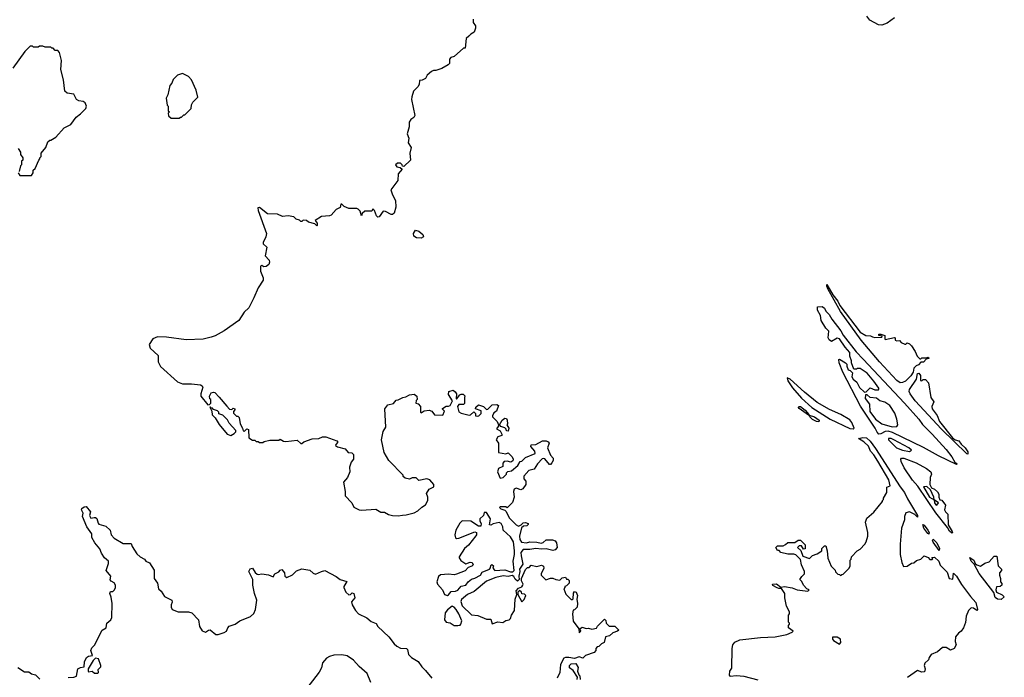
# Model space of a CAD drawing. Extents: x 2086813 to 2278017, y 548126 to 753336.
# Tile 348 of 461: x 2198743 to 2207333, y 646022 to 651760. Entities that reach past the tile are written whole.
import ezdxf

# ---------------------------------------------------------------- set-up
doc = ezdxf.new("R2010")
doc.units = 0

msp = doc.modelspace()

# ---------------------------------------------------------------- linework, layer by layer
at = {"layer": '0CON10XD'}
for points in [[(2202700, 651765), (2202700, 651735), (2202720, 651705), (2202720, 651685), (2202708.3, 651651.7), (2202680, 651635), (2202662.5, 651615), (2202637.5, 651595), (2202628.3, 651511.7), (2202615, 651510), (2202535, 651440), (2202505, 651430), (2202492.5, 651415), (2202491.7, 651378.3), (2202480, 651365), (2202425, 651333.3), (2202375, 651317.5), (2202353, 651317), (2202335, 651307.5), (2202297.5, 651275), (2202283, 651247), (2202255, 651232.5), (2202231.7, 651228.3), (2202227, 651193), (2202217.5, 651175), (2202180, 651135), (2202163.6, 651086.4), (2202162.5, 651065), (2202190, 650925), (2202183, 650907), (2202155, 650890), (2202142.5, 650865), (2202142.5, 650825), (2202122.5, 650765), (2202137.5, 650725), (2202132.5, 650685), (2202157.5, 650645), (2202147.5, 650595), (2202152.5, 650535), (2202095, 650480), (2202081.7, 650481.7), (2202080, 650495), (2202065, 650507.5), (2202040.7, 650509.3), (2202022.5, 650495), (2202035, 650477.5), (2202061.7, 650471.7), (2202080, 650455), (2202043.9, 650416.1), (2202041.7, 650358.3), (2201982.5, 650275), (2201995, 650232.5), (2202021.7, 650181.7), (2202026.2, 650125), (2202009.2, 650070.8), (2201995, 650060), (2201985, 650060), (2201935, 650086.7), (2201915, 650090), (2201880, 650040), (2201868.3, 650038.3), (2201855, 650050), (2201840, 650095), (2201825, 650110), (2201815, 650090), (2201755, 650090), (2201731.7, 650068.3), (2201725, 650050), (2201715, 650090), (2201695, 650107.5), (2201685, 650112.5), (2201615, 650112.5), (2201575, 650130), (2201555, 650150), (2201545, 650150), (2201538.3, 650121.7), (2201505, 650102.5), (2201460, 650055), (2201445, 650047.5), (2201375, 650043.3), (2201321.7, 650008.3), (2201337.5, 649985), (2201340, 649965), (2201335, 649960), (2201318.3, 649978.3), (2201263, 649993), (2201245, 650007.5), (2201215, 650010), (2201205, 650000), (2201195, 650000), (2201185, 650010), (2201155, 650020), (2201135, 650040), (2201085, 650050), (2201035, 650042.5), (2200993, 650063), (2200905, 650067.5), (2200835, 650120), (2200821.7, 650118.3), (2200822.5, 650095), (2200896.7, 649895), (2200890, 649865), (2200867.5, 649815), (2200867.5, 649805), (2200900, 649775), (2200885, 649700), (2200920.5, 649660.5), (2200924, 649645), (2200917.1, 649622.9), (2200895, 649606), (2200874.2, 649604.2), (2200855, 649616.7), (2200845, 649610), (2200843.1, 649565), (2200867, 649507), (2200866.1, 649486.1), (2200825, 649420), (2200785.9, 649334.1)], [(2206375, 651777.5), (2206310.7, 651729.3), (2206265, 651713.3), (2206236.4, 651713.6), (2206160, 651755), (2206135, 651790)], [(2198845, 650400), (2198860, 650425), (2198861.7, 650448.3), (2198878.3, 650461.7), (2198910, 650535), (2198920, 650545), (2198920, 650555), (2198930, 650565), (2198930, 650595), (2198970, 650645), (2198990, 650695), (2199005, 650710), (2199015, 650710), (2199060, 650735), (2199130, 650815), (2199190, 650845), (2199235, 650910), (2199275, 650937.5), (2199320, 650985), (2199326.7, 651005), (2199314.1, 651034.1), (2199297.3, 651047.3), (2199260.7, 651050.7), (2199240, 651065), (2199215, 651110), (2199158.3, 651118.3), (2199137.5, 651137.5), (2199126.4, 651236.4), (2199103.3, 651325), (2199107.5, 651405), (2199090, 651475), (2199075, 651490), (2199051.7, 651491.7), (2199035, 651510), (2199025, 651510), (2199015, 651520), (2198965, 651520), (2198945, 651530), (2198915, 651530), (2198905, 651520), (2198865, 651520), (2198855, 651530), (2198835, 651530), (2198787, 651483), (2198684.1, 651335.9)], [(2200135, 650900), (2200145, 650910), (2200155, 650910), (2200175, 650930), (2200185, 650930), (2200240, 650985), (2200243, 651017), (2200255, 651040), (2200297.5, 651085), (2200282.5, 651145), (2200242.5, 651235), (2200217.5, 651265), (2200165, 651290), (2200120, 651275), (2200083, 651237), (2200070, 651205), (2200053, 651187), (2200037, 651103), (2200022.5, 651075), (2200030, 651015), (2200040, 651005), (2200040, 650965), (2200050, 650955), (2200040, 650945), (2200041.7, 650921.7), (2200065, 650900), (2200135, 650900)], [(2198730, 650635), (2198750, 650605), (2198750, 650585), (2198770, 650555), (2198770, 650535), (2198760, 650525), (2198760, 650495), (2198750, 650485), (2198740, 650435)], [(2198730, 650425), (2198745, 650400), (2198845, 650400)], [(2202245, 649854.2), (2202205, 649858), (2202181.7, 649871.7), (2202178.8, 649895), (2202195, 649922.5), (2202225, 649914.2), (2202259.2, 649885), (2202266.2, 649865), (2202245, 649854.2)], [(2206425, 648592.9), (2206395, 648612.5), (2206245.5, 648775), (2206085, 648963.3), (2205904.4, 649215), (2205795, 649412.5), (2205784.2, 649435), (2205785, 649450), (2205838.8, 649358.8), (2205882, 649305), (2205897.1, 649267.1), (2206076.2, 649035), (2206125, 649003.8), (2206165, 649002.5), (2206183.6, 648993.6), (2206205, 648987.5), (2206265, 648990), (2206268.3, 648998.3), (2206240, 649005), (2206240, 649015), (2206255, 649017.5), (2206290, 649005), (2206290, 648975), (2206295, 648970), (2206375, 648987.5), (2206380, 648985), (2206380, 648965), (2206395, 648957.5), (2206420, 648960), (2206433.9, 648943.9), (2206465, 648930), (2206475, 648930), (2206485, 648940), (2206505, 648933.3), (2206523.3, 648915), (2206556.7, 648865), (2206573.9, 648823.9), (2206595, 648800), (2206605, 648800), (2206615, 648810), (2206655, 648810), (2206665, 648816.7), (2206677, 648807), (2206651.7, 648798.3), (2206627, 648773), (2206605, 648772.5), (2206585, 648747.5), (2206565, 648740), (2206545, 648720), (2206537.5, 648685), (2206518.3, 648651.7), (2206470, 648605), (2206445, 648593.5), (2206425, 648592.9)], [(2200785.9, 649334.1), (2200743.8, 649246.2), (2200700.7, 649209.3), (2200655, 649136.7), (2200527.5, 649045), (2200447.7, 649002.3), (2200415, 648988.8), (2200345, 648974), (2200195, 648968), (2200025, 648990), (2199946.4, 648993.6), (2199903.6, 648976.4), (2199872.5, 648925), (2199882.5, 648895), (2199950.7, 648830.7), (2199950.8, 648775), (2199972.7, 648732.7), (2200120.7, 648600.7), (2200165, 648583.3), (2200243.6, 648583.6), (2200320, 648575), (2200336.4, 648566.4), (2200340, 648555), (2200322.5, 648495), (2200322.5, 648475), (2200385, 648400), (2200398.3, 648401.7), (2200410, 648415), (2200410, 648445), (2200403, 648453), (2200400, 648475), (2200412.5, 648505), (2200435, 648510), (2200445, 648507.5), (2200485, 648467.5), (2200551.7, 648388.3), (2200575, 648362.5), (2200595, 648360), (2200605, 648370), (2200620, 648365), (2200620, 648355), (2200608.3, 648341.7), (2200608.3, 648328.3), (2200635, 648300), (2200645, 648300), (2200658.3, 648288.3), (2200667.5, 648235), (2200687, 648197), (2200691.7, 648171.7), (2200705, 648170), (2200725, 648190), (2200740, 648185), (2200741.7, 648111.7), (2200775, 648090), (2200795, 648090), (2200805, 648080), (2200825, 648080), (2200835, 648070), (2200865, 648070), (2200875, 648080), (2200925, 648090), (2201005, 648090), (2201015, 648100), (2201043.6, 648083.6), (2201065, 648081.2), (2201165, 648090), (2201195, 648062.5), (2201205, 648062.5), (2201222.3, 648077.7), (2201295, 648103.3), (2201353, 648107), (2201385, 648120), (2201415, 648120), (2201510, 648085), (2201520, 648075), (2201500, 648055), (2201497.5, 648045), (2201515, 648033.8), (2201582.5, 648015), (2201610, 647985), (2201641.7, 647981.7), (2201656.7, 647965), (2201656.7, 647925), (2201635, 647900), (2201621.2, 647855), (2201623.3, 647815), (2201603.6, 647766.4), (2201567.5, 647725), (2201583.3, 647645), (2201583.3, 647605), (2201640, 647545), (2201657, 647507), (2201704.2, 647484.2), (2201725, 647482), (2201849.3, 647489.3), (2201893, 647463), (2201925, 647462.5), (2201962.3, 647442.3), (2201995, 647434), (2202045, 647431.2), (2202081.7, 647438.3), (2202115, 647440), (2202185, 647456.7), (2202216.1, 647473.9), (2202251.7, 647508.3), (2202285, 647526.7), (2202303.9, 647566.1), (2202303.3, 647595), (2202292.5, 647625), (2202315, 647662.5), (2202356.4, 647683.6), (2202356.7, 647705), (2202322.5, 647745), (2202295, 647753.3), (2202225, 647740), (2202201.7, 647761.7), (2202168.3, 647761.7), (2202145, 647752.5), (2202105, 647760), (2202090, 647775), (2202090, 647785), (2201962.5, 647915), (2201923.6, 647983.6), (2201900, 648095), (2201913.6, 648166.4), (2201937.5, 648205), (2201927.5, 648365), (2201955, 648400), (2202005, 648410), (2202028.3, 648441.7), (2202045, 648442.5), (2202085, 648462.5), (2202111.7, 648468.3), (2202143, 648487), (2202185, 648492.5), (2202207.5, 648475), (2202210, 648445), (2202203, 648437), (2202200, 648415), (2202218.3, 648408.3), (2202240, 648385), (2202240, 648335), (2202245, 648330), (2202273, 648347), (2202315, 648352.5), (2202340, 648345), (2202363, 648313), (2202435, 648310), (2202450, 648345), (2202431.7, 648361.7), (2202431.7, 648368.3), (2202465, 648387.5), (2202485, 648387.5), (2202500, 648395), (2202520, 648435), (2202485, 648490), (2202487.5, 648515), (2202525, 648526.7), (2202542, 648512), (2202553.3, 648495), (2202550, 648455), (2202555, 648450), (2202583.6, 648486.4), (2202595, 648492.5), (2202611.7, 648491.7), (2202627.5, 648477.5), (2202622.5, 648465), (2202625, 648410), (2202615, 648403.3), (2202575, 648402.5), (2202563.6, 648386.4), (2202575, 648340), (2202595, 648327.5), (2202665, 648310), (2202675, 648312.5), (2202705, 648340), (2202720, 648325), (2202720, 648305), (2202735, 648300), (2202750, 648305), (2202770, 648325), (2202768.3, 648348.3), (2202720, 648365), (2202721.7, 648378.3), (2202745, 648400), (2202790, 648385), (2202815, 648360), (2202828.3, 648361.7), (2202865, 648400), (2202905, 648402.5), (2202920, 648395), (2202902.5, 648345), (2202880.7, 648329.3), (2202867.5, 648305), (2202867.5, 648295), (2202907.5, 648255), (2202920, 648225), (2202918.3, 648211.7), (2202901.7, 648191.7), (2202935, 648172.5), (2202950, 648145), (2202948.3, 648131.7), (2202915, 648120), (2202900, 648095), (2202920, 648065), (2202920, 647985), (2202985, 647972.5), (2203005, 647980), (2203040, 647945), (2203047.5, 647925), (2203045, 647910), (2203029.3, 647900.7), (2202995, 647907.5), (2202970, 647905), (2202958.3, 647891.7), (2202958.3, 647861.7), (2202920, 647845), (2202912.5, 647815), (2202935, 647760), (2202960, 647765), (2202990, 647795), (2202990, 647805), (2203003, 647817), (2203035, 647822.5), (2203089.3, 647870.7), (2203110, 647905), (2203125, 647907.5), (2203155, 647940), (2203240, 647975), (2203237.5, 647995), (2203202.5, 648035), (2203205, 648050), (2203245, 648052.5), (2203303, 648087), (2203336.7, 648086.7), (2203355, 648077.5), (2203362.5, 648065), (2203347.5, 648025), (2203375, 647960), (2203397.5, 647935), (2203396.7, 647915), (2203386.1, 647893.9), (2203375, 647880), (2203365, 647880), (2203325, 647927.5), (2203315, 647932.5), (2203300.7, 647929.3), (2203260, 647885), (2203232.5, 647837.5), (2203185, 647826.7), (2203141.7, 647778.3), (2203142.5, 647755), (2203160, 647735), (2203160, 647705), (2203133, 647667), (2203115, 647657.5), (2203075, 647672.5), (2203057.5, 647665), (2203050, 647645), (2203056.1, 647593.9), (2203043, 647547), (2202995, 647500), (2202985, 647510), (2202935, 647510), (2202930, 647505), (2202941.7, 647491.7), (2202975, 647480), (2202988.3, 647468.3), (2203012.5, 647415), (2203075, 647352.5), (2203095, 647342.5), (2203118.3, 647351.7), (2203135, 647370), (2203155, 647372.5), (2203180, 647365), (2203180, 647355), (2203167.5, 647345), (2203138.3, 647341.7), (2203122.5, 647327.5), (2203104.2, 647255), (2203106, 647225), (2203121.2, 647201.2), (2203165, 647196.2), (2203195, 647203.8), (2203255, 647202.5), (2203293.6, 647193.6), (2203310.7, 647199.3), (2203335, 647222.5), (2203390.7, 647220.7), (2203413.6, 647213.6), (2203426.1, 647196.1), (2203431.2, 647155), (2203415.8, 647134.2), (2203395, 647130), (2203335, 647143.3), (2203295, 647140), (2203245, 647147.5), (2203195, 647136.7), (2203135, 647136.2), (2203115, 647110), (2203117.5, 647082.5), (2203131.7, 647008.3), (2203103.3, 646965), (2203106.7, 646945), (2203097.5, 646905), (2203100, 646875), (2203085, 646860), (2203065, 646880), (2203053, 646903), (2203039.3, 646909.3), (2203005, 646901.2), (2202962.3, 646907.7), (2202896.1, 646893.9), (2202815, 646860), (2202707.5, 646772.5), (2202651.2, 646745), (2202597.5, 646702.5), (2202591.1, 646685), (2202603.3, 646645), (2202685, 646566.7), (2202741.7, 646561.7), (2202815, 646530), (2202855, 646530), (2202865, 646490), (2202915, 646507.5), (2202959.3, 646500.7), (2202985, 646516.7), (2203015, 646523.3), (2203026.7, 646535), (2203033.8, 646565), (2203058.8, 646605), (2203066.2, 646705), (2203080, 646745), (2203073.6, 646776.4), (2203095, 646800), (2203125, 646812.5), (2203133.3, 646825), (2203136.4, 646836.4), (2203120, 646865), (2203120, 646885), (2203157, 646963), (2203175, 646980), (2203188.3, 646981.7), (2203205, 647000), (2203255, 646990), (2203295, 647000), (2203312.5, 646992.5), (2203316.1, 646973.9), (2203307.5, 646955), (2203293, 646927), (2203293, 646913), (2203333.6, 646873.6), (2203375, 646887.5), (2203395, 646887.5), (2203420, 646875), (2203455, 646870), (2203475, 646890), (2203505, 646897.5), (2203515, 646880), (2203525, 646880), (2203538.3, 646868.3), (2203537, 646843), (2203515, 646820), (2203500, 646815), (2203500, 646805), (2203490, 646795), (2203507, 646747), (2203555, 646700), (2203565, 646700), (2203571.7, 646708.3), (2203573.6, 646756.4), (2203585, 646770), (2203597.5, 646765), (2203611.2, 646735), (2203602.5, 646705), (2203610, 646665), (2203606.2, 646635), (2203585, 646610), (2203571.7, 646608.3), (2203567.5, 646575), (2203573, 646513), (2203620, 646445), (2203625, 646410), (2203637.5, 646425), (2203630, 646445), (2203650.7, 646459.3), (2203685, 646447.5), (2203705, 646450), (2203735, 646442.5), (2203775, 646450), (2203785, 646470), (2203845, 646530), (2203857, 646517), (2203860, 646495), (2203885, 646470), (2203935, 646467.5), (2203970, 646435), (2203960, 646425), (2203919.3, 646410.7), (2203890, 646385), (2203853.6, 646376.4), (2203843, 646327), (2203820, 646315), (2203795, 646290), (2203781.7, 646288.3), (2203770, 646275), (2203770, 646255), (2203755, 646240), (2203678.3, 646211.7), (2203655, 646190), (2203625, 646200), (2203585, 646186.7), (2203535, 646196.7), (2203505, 646196.7), (2203490.7, 646189.3), (2203462.5, 646135), (2203457, 646063), (2203432.5, 646015)], [(2206915, 647880), (2206760.5, 647955), (2206628.2, 648028.2), (2206358.5, 648158.5), (2206318.8, 648168.8), (2206295, 648168.2), (2206255, 648146.7), (2206240, 648145), (2206225, 648160), (2206207.5, 648195), (2206078.6, 648388.6), (2205926, 648685), (2205892.5, 648765), (2205890, 648795), (2205895, 648797.5), (2205947.5, 648767.5), (2205960, 648755), (2205958.3, 648738.3), (2205970, 648705), (2205988.3, 648698.3), (2206007.5, 648677.5), (2206003.3, 648645), (2206015, 648623.3), (2206046.4, 648596.4), (2206070.7, 648550.7), (2206115, 648510), (2206128.3, 648511.7), (2206163, 648547), (2206205, 648530), (2206235, 648530), (2206240, 648535), (2206237.5, 648545), (2206195, 648606.7), (2206135.8, 648675.8), (2206075, 648717.5), (2206053, 648717), (2206045, 648710), (2206021.7, 648711.7), (2206000, 648765), (2206000, 648785), (2205986.7, 648825), (2205986.7, 648855), (2205944.2, 648904.2), (2205895.9, 648975.9), (2205875, 648982.5), (2205825, 648952.5), (2205805, 648966.7), (2205796.2, 648985), (2205801.7, 649041.7), (2205775, 649067.5), (2205736, 649135), (2205730, 649180), (2205704, 649226), (2205702.5, 649255), (2205745, 649257.5), (2205765, 649242.5), (2205777.5, 649217.5), (2205805, 649188), (2205828.2, 649148.2), (2205907.3, 649045), (2205927.7, 649007.7), (2206041.5, 648861.5), (2206101.7, 648798.3), (2206463.6, 648415), (2206587.5, 648275), (2206619.4, 648229.4), (2206705, 648144.3), (2206825, 648009.4), (2206875.6, 647945), (2206900.8, 647900.8), (2206922.5, 647885), (2206915, 647880)], [(2206015, 648188.9), (2206024.4, 648195), (2206003.8, 648245), (2205985, 648268.8), (2205907.6, 648315), (2205809.6, 648359.6), (2205700.3, 648420.3), (2205589.1, 648509.1), (2205465, 648622.5), (2205440, 648635), (2205445, 648610), (2205485, 648548.2), (2205565, 648456.4), (2205655.3, 648375), (2205815.3, 648275), (2205985, 648194.5), (2206015, 648188.9)], [(2207015, 647970), (2207005, 647972.5), (2206785, 648186), (2206555, 648435.6), (2206510.9, 648495), (2206502.9, 648515), (2206505, 648533.3), (2206566.7, 648623.3), (2206575, 648672.5), (2206587, 648677), (2206602.5, 648655), (2206601.7, 648611.7), (2206615, 648610), (2206625, 648620), (2206645, 648620), (2206671.7, 648591.7), (2206693, 648463), (2206717.5, 648425), (2206700, 648385), (2206703.3, 648365), (2206746.2, 648306.2), (2206768.8, 648255), (2206881.7, 648111.7), (2206903.6, 648093.6), (2206936.4, 648086.4), (2206957, 648057), (2206992.5, 648025), (2207015, 647990), (2207015, 647970)], [(2206355, 648207.1), (2206395, 648211.2), (2206403.3, 648225), (2206396.2, 648275), (2206377, 648327), (2206334.2, 648394.2), (2206291.7, 648421.7), (2206247.5, 648435), (2206217, 648457), (2206163, 648463), (2206138.3, 648488.3), (2206121.7, 648488.3), (2206120, 648455), (2206156.4, 648406.4), (2206160.6, 648340.6), (2206208.6, 648275), (2206265, 648233.6), (2206355, 648207.1)], [(2200585, 648132.5), (2200615, 648150), (2200630, 648165), (2200630, 648175), (2200570.7, 648240.7), (2200555, 648270), (2200515, 648310), (2200481.7, 648321.7), (2200480, 648335), (2200468.3, 648348.3), (2200435, 648360), (2200425, 648370), (2200410, 648370), (2200408.3, 648378.3), (2200401.7, 648378.3), (2200420, 648345), (2200423, 648313), (2200447.5, 648287.5), (2200485, 648227.5), (2200553.6, 648143.6), (2200585, 648132.5)], [(2205625, 648310), (2205545, 648368), (2205538, 648375), (2205541.2, 648385), (2205555, 648384.2), (2205595, 648352.5), (2205628.8, 648315), (2205625, 648310)], [(2205715, 648252.5), (2205695, 648253.5), (2205660.5, 648270.5), (2205636.2, 648295), (2205630.7, 648309.3), (2205676.5, 648295), (2205716.9, 648265), (2205715, 648252.5)], [(2203005, 648170), (2202991.7, 648171.7), (2202988.3, 648188.3), (2202975, 648200), (2202941.7, 648211.7), (2202930, 648225), (2202952.5, 648265), (2202975, 648282.5), (2202989.3, 648279.3), (2202997.5, 648265), (2203000, 648235), (2202992.5, 648225), (2203010, 648195), (2203005, 648170)], [(2205185, 645997.5), (2205065, 646030), (2204995, 646036.7), (2204945, 646030), (2204935, 646040), (2204940, 646075), (2204957.6, 646102.4), (2204958.3, 646275), (2204963.6, 646305), (2204981.3, 646328.7), (2205025, 646349.8), (2205205, 646369.2), (2205335, 646375.6), (2205435, 646396.2), (2205482.5, 646415), (2205490, 646425), (2205450, 646455), (2205450, 646475), (2205460, 646485), (2205460, 646495), (2205450, 646505), (2205450, 646565), (2205460, 646575), (2205460, 646595), (2205433, 646643), (2205420, 646715), (2205420, 646755), (2205388.3, 646798.3), (2205365, 646796.7), (2205352.3, 646802.3), (2205312.7, 646822.7), (2205310, 646835), (2205347.1, 646837.1), (2205385, 646810), (2205415, 646814), (2205481.7, 646801.7), (2205525, 646786.2), (2205620, 646775), (2205630, 646785), (2205610, 646795), (2205580, 646825), (2205568.3, 646858.3), (2205550, 646875), (2205568.3, 646901.7), (2205590, 646925), (2205590, 646945), (2205563, 647003), (2205555, 647050), (2205515, 647090), (2205497, 647097), (2205445, 647097.5), (2205385, 647110), (2205368.3, 647128.3), (2205355, 647130), (2205340, 647155), (2205355, 647170), (2205405, 647170), (2205425, 647180), (2205445, 647200), (2205505, 647200), (2205535, 647220), (2205555, 647220), (2205597, 647177), (2205597, 647143), (2205581.7, 647141.7), (2205565, 647170), (2205545, 647170), (2205530, 647155), (2205558.3, 647128.3), (2205575, 647080), (2205635, 647060), (2205660, 647085), (2205700.7, 647099.3), (2205740, 647125), (2205740, 647145), (2205765, 647170), (2205775, 647170), (2205787.5, 647125), (2205793, 647063), (2205821.7, 646991.7), (2205858.3, 646958.3), (2205861.7, 646941.7), (2205881.7, 646921.7), (2205895, 646920), (2205905, 646910), (2205915, 646920), (2205928.3, 646921.7), (2205980, 646975), (2205990, 646995), (2205990, 647045), (2205997, 647053), (2206000, 647075), (2206050, 647125), (2206075, 647140), (2206116.4, 647183.6), (2206127.5, 647205), (2206142.5, 647255), (2206142.5, 647285), (2206122.5, 647375), (2206135, 647410), (2206196.4, 647463.6), (2206270, 647555), (2206270, 647565), (2206280, 647575), (2206280, 647585), (2206307.5, 647635), (2206308.3, 647681.7), (2206336.4, 647693.6), (2206326.7, 647745), (2206229.3, 647909.3), (2206194.8, 647964.8), (2206166.9, 647995), (2206149.2, 648039.2), (2206107.9, 648077.9), (2206062.5, 648105), (2206100, 648115), (2206130.9, 648110.9), (2206163, 648083), (2206210, 648020), (2206425, 647684), (2206463.6, 647635), (2206489.5, 647579.5), (2206576.4, 647433.6), (2206575, 647420), (2206551.7, 647441.7), (2206505, 647467.5), (2206473.6, 647456.4), (2206463.6, 647426.4), (2206462.5, 647395), (2206437, 647323), (2206423.8, 647185), (2206423.9, 647093.9), (2206440, 647025), (2206455, 646990), (2206486.7, 646993.3), (2206523, 647017), (2206545, 647020), (2206568.3, 647041.7), (2206605, 647052.5), (2206635, 647082.5), (2206668.3, 647068.3), (2206685, 647050), (2206705, 647050), (2206710, 647055), (2206701.7, 647068.3), (2206725, 647070), (2206762.5, 647035), (2206775, 647000), (2206835, 646940), (2206853.6, 646883.6), (2206885, 646880), (2206890, 646930), (2206915, 646906.2), (2206961.1, 646831.1), (2207037.9, 646727.9), (2207085.1, 646675.1), (2207100, 646615), (2207095, 646606.7), (2207065, 646625.7), (2207045, 646629.4), (2207021.1, 646605), (2207000.6, 646555), (2206995, 646500), (2206977, 646453), (2206957.5, 646425), (2206935, 646408.8), (2206906.2, 646375), (2206904.2, 646335), (2206913.8, 646305), (2206896.2, 646275), (2206865, 646260), (2206825, 646283.3), (2206795, 646282.5), (2206750, 646245), (2206695, 646222.5), (2206677.5, 646195), (2206672.5, 646175), (2206640, 646145), (2206633.3, 646125), (2206642.5, 646095), (2206638.3, 646071.7), (2206615, 646067.5), (2206575, 646082.5), (2206489.2, 646020.8)], [(2206505, 647994), (2206522.5, 648005), (2206499.2, 648025), (2206370, 648095), (2206345, 648105.5), (2206323.1, 648105), (2206322.8, 648095), (2206331.2, 648085), (2206393.8, 648025), (2206445, 648005.6), (2206505, 647994)], [(2206875, 647280), (2206855, 647297.5), (2206838.3, 647328.3), (2206735, 647456), (2206580.3, 647690.3), (2206533.3, 647743.3), (2206460.5, 647850.5), (2206432.5, 647905), (2206430, 647925), (2206435.7, 647934.3), (2206457.1, 647935), (2206564.3, 647895), (2206655.8, 647845), (2206692.5, 647815), (2206697.5, 647795), (2206686.7, 647765), (2206683.6, 647703.6), (2206697, 647677), (2206725, 647662.5), (2206749.3, 647639.3), (2206761.7, 647621.7), (2206762.5, 647595), (2206771.7, 647571.7), (2206788.3, 647568.3), (2206820, 647525), (2206812.5, 647485), (2206820, 647465), (2206840, 647445), (2206843.6, 647353.6), (2206877.5, 647295), (2206880, 647285), (2206875, 647280)], [(2206745, 647523.3), (2206760, 647545), (2206720, 647570), (2206717.5, 647595), (2206688.8, 647658.8), (2206656, 647686), (2206627.5, 647685), (2206680, 647595), (2206720, 647570), (2206723.3, 647545), (2206735, 647527.5), (2206745, 647523.3)], [(2199165, 646020), (2199215, 646022.5), (2199238.3, 646031.7), (2199250, 646095), (2199273, 646107), (2199307, 646113), (2199308.3, 646158.3), (2199327.5, 646195), (2199345, 646207.5), (2199378.3, 646211.7), (2199363.3, 646255), (2199371.7, 646278.3), (2199396.2, 646303.8), (2199462.5, 646435), (2199497.5, 646455), (2199503.9, 646496.1), (2199537.5, 646525), (2199547.5, 646545), (2199550, 646665), (2199541.7, 646721.7), (2199530, 646755), (2199535, 646770), (2199555, 646772.5), (2199570, 646785), (2199580, 646805), (2199580, 646825), (2199566.4, 646846.4), (2199540, 646860), (2199533.3, 646873.3), (2199537.5, 646905), (2199497.5, 646955), (2199517.5, 647015), (2199516.7, 647035), (2199484.2, 647064.2), (2199457.5, 647105), (2199442.3, 647142.3), (2199397.5, 647195), (2199373.6, 647243.6), (2199372.5, 647275), (2199330, 647335), (2199292.5, 647425), (2199297.5, 647455), (2199283.8, 647485), (2199286.2, 647495), (2199305, 647511.2), (2199323.6, 647513.6), (2199362.5, 647465), (2199352.5, 647435), (2199365, 647410), (2199393.6, 647416.4), (2199405, 647416.7), (2199415, 647407.5), (2199426.7, 647366.7), (2199435, 647357.5), (2199495, 647340), (2199532.5, 647305), (2199542.5, 647265), (2199567.5, 647235), (2199645, 647191.2), (2199715, 647190), (2199723.9, 647163.9), (2199765, 647100), (2199794.2, 647074.2), (2199833, 647053), (2199842.5, 647035), (2199875, 647022.5), (2199915.8, 646955.8), (2199915.7, 646885.7), (2199945.8, 646845), (2199954.3, 646794.3), (2199977.5, 646775), (2200007.5, 646727.5), (2200070, 646695), (2200073, 646677), (2200063.9, 646656.1), (2200063.8, 646635), (2200073.3, 646615), (2200125, 646593.8), (2200215, 646594.4), (2200245.8, 646585.8), (2200304.2, 646524.2), (2200312.5, 646465), (2200335, 646428.8), (2200365, 646417.5), (2200390, 646435), (2200405, 646436.7), (2200455, 646396.7), (2200475, 646396.7), (2200528, 646412), (2200546.7, 646425), (2200558.8, 646455), (2200571.7, 646468.3), (2200623.9, 646486.1), (2200665, 646516.2), (2200756, 646554), (2200785, 646580), (2200800.8, 646615), (2200812, 646695), (2200791.2, 646755), (2200778, 646825), (2200776.2, 646875), (2200743.3, 646945), (2200755, 646967.5), (2200775, 646973.3), (2200797.7, 646937.7), (2200815, 646923.3), (2200825, 646920), (2200855, 646926.2), (2200915, 646917.5), (2200955, 646900), (2200970, 646925), (2201005, 646942.5), (2201015, 646957.5), (2201031.7, 646961.7), (2201053.3, 646935), (2201057.5, 646905), (2201075, 646892.5), (2201123.6, 646916.4), (2201157.7, 646952.3), (2201205, 646970), (2201275, 646956.7), (2201305, 646930), (2201325, 646921.2), (2201375, 646946.2), (2201405, 646953.3), (2201505, 646902.5), (2201540, 646875), (2201598.3, 646858.3), (2201570, 646815), (2201570, 646805), (2201587.5, 646765), (2201615, 646742.5), (2201630, 646745), (2201645, 646760), (2201657.5, 646755), (2201666.7, 646715), (2201638.3, 646681.7), (2201642.5, 646655), (2201672.5, 646605), (2201700, 646575), (2201770.5, 646540.5), (2201808.3, 646508.3), (2201853, 646493), (2201867.5, 646465), (2201963.3, 646375), (2202010, 646315), (2202035, 646294), (2202065, 646278), (2202117.5, 646275), (2202126.7, 646265), (2202135, 646222.5), (2202162.5, 646195), (2202219.5, 646159.5), (2202251.2, 646115), (2202285, 646083.3), (2202340, 646015)], [(2202475, 646737.5), (2202485, 646742.5), (2202507.5, 646772.5), (2202545, 646774), (2202565, 646782), (2202595, 646816.7), (2202635, 646826.7), (2202655.8, 646854.2), (2202685, 646877.5), (2202715, 646886.7), (2202762.5, 646915), (2202779.3, 646940.7), (2202843, 646967), (2202851.7, 646978.3), (2202853.3, 646996.7), (2202863, 647007), (2202877.5, 646995), (2202870, 646975), (2202890, 646955), (2202975, 646960), (2203025, 646942.5), (2203045, 646942.5), (2203057.5, 646955), (2203048.8, 647035), (2203061.4, 647095), (2203061.4, 647125), (2203050.8, 647205), (2203025, 647248.8), (2202960, 647305), (2202957.5, 647335), (2202943, 647363), (2202925, 647372.5), (2202875, 647362.5), (2202855, 647350), (2202841.7, 647351.7), (2202850, 647405), (2202815, 647460), (2202795, 647460), (2202790, 647435), (2202757.5, 647405), (2202757.5, 647385), (2202770, 647365), (2202765, 647340), (2202745, 647340), (2202680, 647385), (2202605, 647387.5), (2202583.8, 647366.2), (2202548.8, 647305), (2202540, 647265), (2202545, 647240), (2202555, 647234), (2202575, 647236), (2202715, 647292.5), (2202730, 647285), (2202730, 647265), (2202724, 647256), (2202658.8, 647175), (2202624.2, 647145), (2202577.5, 647075), (2202577.5, 647065), (2202592.3, 647042.3), (2202635, 647012.5), (2202673.6, 647026.4), (2202690, 647025), (2202700, 647005), (2202689.3, 646990.7), (2202655, 646980), (2202628.8, 646951.2), (2202555, 646923.3), (2202535, 646917.5), (2202485, 646922.5), (2202415, 646917.5), (2202398.3, 646901.7), (2202383.3, 646855), (2202387.5, 646835), (2202432.5, 646785), (2202450, 646745), (2202475, 646737.5)], [(2206675, 647272.5), (2206665, 647277.5), (2206630, 647325), (2206623, 647357), (2206635, 647351.2), (2206665.8, 647305), (2206678, 647285), (2206675, 647272.5)], [(2206765, 647130), (2206712.3, 647202.3), (2206706.7, 647215), (2206713, 647227), (2206743.8, 647195), (2206766.7, 647145), (2206765, 647130)], [(2207305, 646702), (2207275, 646703.5), (2207255, 646719.3), (2207241.5, 646761.5), (2207115, 646927.5), (2207069.3, 647009.3), (2207044.2, 647035), (2207031.7, 647068.3), (2207067.5, 647045), (2207080, 647015), (2207093.8, 647003.8), (2207125, 646992.5), (2207163, 647017), (2207200.7, 647029.3), (2207245, 647080), (2207268.3, 647078.3), (2207280, 646995), (2207310, 646965), (2207310, 646955), (2207292.5, 646935), (2207290, 646915), (2207300, 646885), (2207300, 646855), (2207311.7, 646841.7), (2207312.5, 646825), (2207296.4, 646813.6), (2207265, 646812.5), (2207258.8, 646785), (2207266.2, 646765), (2207315, 646743.1), (2207333.3, 646725), (2207305, 646702)], [(2203125, 646680), (2203145, 646700), (2203160, 646735), (2203147, 646747), (2203125, 646750), (2203120, 646765), (2203105, 646780), (2203090, 646765), (2203090, 646745), (2203125, 646680)], [(2202565, 646473.8), (2202585, 646477.5), (2202592.5, 646485), (2202600, 646515), (2202575.7, 646575), (2202551.9, 646615), (2202535, 646635.7), (2202515, 646642), (2202475, 646610), (2202456, 646585), (2202450, 646525), (2202465, 646503.3), (2202497.7, 646497.7), (2202535, 646473.8), (2202565, 646473.8)], [(2205895, 646312.5), (2205906.7, 646325), (2205905, 646356.2), (2205875, 646372), (2205835, 646372.5), (2205833.6, 646356.4), (2205843, 646343), (2205895, 646312.5)], [(2199425, 646060), (2199430, 646065), (2199428.3, 646091.7), (2199450, 646115), (2199450, 646125), (2199430, 646185), (2199405, 646190), (2199385, 646170), (2199340, 646095), (2199340, 646075), (2199345, 646070), (2199375, 646077.5), (2199395, 646060), (2199425, 646060)], [(2201807.8, 645977.8), (2201775.2, 646055.2), (2201705, 646118), (2201655, 646172.9), (2201600.9, 646210.9), (2201555, 646218.5), (2201485, 646214.6), (2201445.3, 646204.7), (2201419.6, 646190.4), (2201385, 646148.8), (2201375.4, 646105), (2201355, 646068), (2201219.8, 645890.2)], [(2203607, 646003), (2203610, 646025), (2203573, 646083), (2203540, 646105), (2203540, 646125), (2203555, 646140), (2203595, 646142.5), (2203617, 646107), (2203610, 646075), (2203620, 646045), (2203630, 646035), (2203633, 646003)], [(2198728.3, 646108.3), (2198785, 646070), (2198821.7, 646071.7), (2198845, 646052.5), (2198880, 646045), (2198920, 646005)]]:
    msp.add_lwpolyline(points, dxfattribs=at)

doc.saveas('drawing.dxf')
